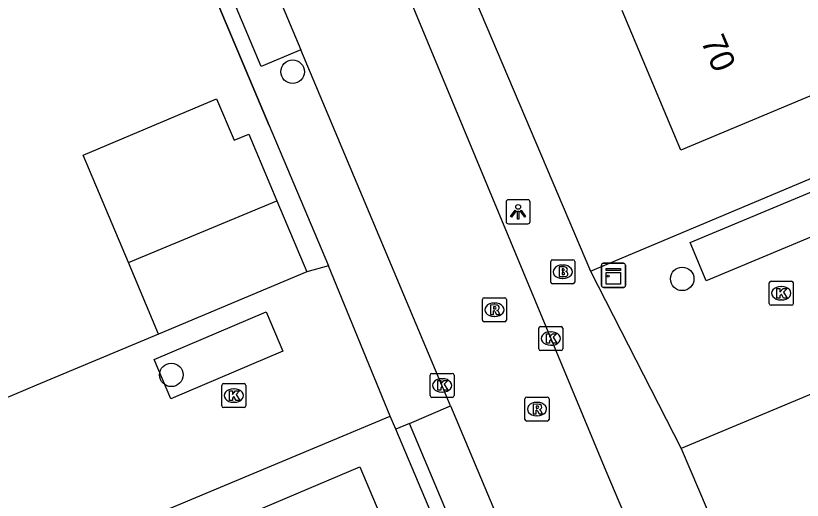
# Model space of a CAD drawing. Extents: x 157767 to 159171, y 387842 to 389425.
# Drawn here: x 158920.33 to 158953.05, y 388179.92 to 388200.08 of the extents above; entities that cross this region are included whole.
import ezdxf

# ---------------------------------------------------------------- set-up
doc = ezdxf.new("R2010")
doc.units = 0
for name, color, linetype in [('IMGEO_Boom', 7, 'Continuous'), ('IMGEO_Brandkraan', 7, 'Continuous'), ('IMGEO_Kast', 7, 'Continuous'), ('IMGEO_Kolk', 7, 'Continuous'), ('IMGEO_Lichtpunt', 7, 'Continuous'), ('IMGEO_Muur', 7, 'Continuous'), ('IMGEO_Pand', 7, 'Continuous'), ('IMGEO_Pand_nummerreeks', 7, 'Continuous'), ('IMGEO_Rijbaan_lokaal_open', 7, 'Continuous'), ('IMGEO_Rioolput', 7, 'Continuous'), ('IMGEO_Voetpad_open', 7, 'Continuous')]:
    doc.layers.add(name, color=color, linetype=linetype)

msp = doc.modelspace()

# ---------------------------------------------------------------- linework, layer by layer
at = {"layer": 'IMGEO_Boom'}
for centre in [(158931.85, 388197.746), (158948.052, 388189.131), (158926.805, 388185.139)]:
    msp.add_circle(centre, 0.489, dxfattribs=at)
at = {"layer": 'IMGEO_Brandkraan'}
for p, q in [((158942.582, 388189.001), (158942.582, 388189.853)), ((158942.657, 388189.927), (158943.509, 388189.927)), ((158943.07, 388189.707), (158943.095, 388189.707)), ((158943.583, 388189.853), (158943.583, 388189.001)), ((158943.093, 388189.147), (158943.068, 388189.147)), ((158943.509, 388188.927), (158942.657, 388188.927))]:
    msp.add_line(p, q, dxfattribs=at)
for points in [[(158942.582, 388189.001), (158942.582, 388189.853)], [(158942.657, 388189.927), (158943.509, 388189.927)], [(158943.583, 388189.853), (158943.583, 388189.001)], [(158942.93, 388189.627), (158942.93, 388189.227), (158943.143, 388189.227)], [(158943.161, 388189.627), (158942.93, 388189.627)], [(158943.109, 388189.546), (158943.055, 388189.546), (158943.055, 388189.47)], [(158943.055, 388189.47), (158943.108, 388189.47)], [(158943.117, 388189.394), (158943.055, 388189.394), (158943.055, 388189.313)], [(158943.055, 388189.313), (158943.117, 388189.313)], [(158943.509, 388188.927), (158942.657, 388188.927)]]:
    msp.add_lwpolyline(points, dxfattribs=at)
for centre, radius, start, end in [((158942.659, 388189.851), 0.0765, 91.552, 178.448), ((158942.659, 388189.851), 0.0765, 91.552, 178.448), ((158943.507, 388189.851), 0.0765, 1.552, 88.448), ((158943.507, 388189.851), 0.0765, 1.552, 88.448), ((158943.11, 388189.508), 0.0379, 267.8285, 90.9355), ((158943.118, 388189.353), 0.0404, 269.8759, 90.5077), ((158943.165, 388189.482), 0.145, 59.4692, 91.5367), ((158943.19, 388189.529), 0.0922, 285.5137, 58.1501), ((158943.195, 388189.337), 0.105, 301.3115, 78.989), ((158943.149, 388189.478), 0.251, 268.6676, 293.5347), ((158942.659, 388189.003), 0.0765, 181.552, 268.448), ((158942.659, 388189.003), 0.0765, 181.552, 268.448), ((158943.507, 388189.003), 0.0765, 271.552, 358.448), ((158943.507, 388189.003), 0.0765, 271.552, 358.448)]:
    msp.add_arc(centre, radius, start, end, dxfattribs=at)
for centre, major_axis, ratio, start_param, end_param in [((158943.069, 388189.427), (-0.387, 0.002), 0.722429, 4.712389, 7.853982), ((158943.094, 388189.427), (-0.39, 0.002), 0.717154, 1.570796, 4.712389)]:
    msp.add_ellipse(centre, major_axis=major_axis, ratio=ratio, start_param=start_param, end_param=end_param, dxfattribs=at)
at = {"layer": 'IMGEO_Kast'}
for p, q in [((158944.693, 388188.854), (158944.693, 388189.695)), ((158944.693, 388189.695), (158944.693, 388188.854)), ((158944.768, 388189.779), (158945.609, 388189.779)), ((158945.609, 388189.779), (158944.768, 388189.779)), ((158945.693, 388189.704), (158945.693, 388188.863)), ((158945.693, 388188.863), (158945.693, 388189.704)), ((158945.618, 388188.779), (158944.777, 388188.779)), ((158944.777, 388188.779), (158945.618, 388188.779))]:
    msp.add_line(p, q, dxfattribs=at)
for points in [[(158944.888, 388189.569), (158945.488, 388189.569), (158945.488, 388189.484), (158944.888, 388189.484), (158944.888, 388189.569)], [(158944.888, 388189.394), (158945.488, 388189.394), (158945.488, 388188.905), (158944.888, 388188.905), (158944.888, 388189.394)]]:
    msp.add_lwpolyline(points, dxfattribs=at)
msp.add_circle((158944.972, 388189.243), 0.0377, dxfattribs=at)
for centre, start, end in [((158944.771, 388189.701), 92.4484, 184.2845), ((158944.771, 388189.701), 92.4484, 184.2845), ((158945.615, 388189.701), 2.4484, 94.2845), ((158945.615, 388189.701), 2.4484, 94.2845), ((158944.771, 388188.857), 182.4484, 274.2845), ((158944.771, 388188.857), 182.4484, 274.2845), ((158945.615, 388188.857), 272.4484, 4.2845), ((158945.615, 388188.857), 272.4484, 4.2845)]:
    msp.add_arc(centre, 0.0779, start, end, dxfattribs=at)
at = {"layer": 'IMGEO_Kolk'}
for p, q in [((158951.748, 388189.035), (158952.6, 388189.035)), ((158951.673, 388188.109), (158951.673, 388188.961)), ((158952.161, 388188.815), (158952.186, 388188.815)), ((158952.674, 388188.961), (158952.674, 388188.109)), ((158952.6, 388188.035), (158951.748, 388188.035)), ((158952.184, 388188.255), (158952.159, 388188.255)), ((158942.087, 388186.226), (158942.087, 388187.078)), ((158942.162, 388187.152), (158943.014, 388187.152)), ((158943.088, 388187.078), (158943.088, 388186.226)), ((158942.575, 388186.932), (158942.6, 388186.932)), ((158943.014, 388186.152), (158942.162, 388186.152)), ((158942.598, 388186.372), (158942.573, 388186.372)), ((158937.565, 388184.275), (158937.565, 388185.127)), ((158937.64, 388185.201), (158938.492, 388185.201)), ((158938.566, 388185.127), (158938.566, 388184.275)), ((158928.978, 388184.778), (158929.83, 388184.778)), ((158938.053, 388184.981), (158938.078, 388184.981)), ((158928.903, 388183.852), (158928.903, 388184.704)), ((158929.391, 388184.558), (158929.416, 388184.558)), ((158929.904, 388184.704), (158929.904, 388183.852)), ((158938.492, 388184.201), (158937.64, 388184.201)), ((158938.076, 388184.421), (158938.051, 388184.421)), ((158929.83, 388183.778), (158928.978, 388183.778)), ((158929.414, 388183.998), (158929.389, 388183.998))]:
    msp.add_line(p, q, dxfattribs=at)
for points in [[(158951.748, 388189.035), (158952.6, 388189.035)], [(158951.673, 388188.109), (158951.673, 388188.961)], [(158951.994, 388188.735), (158952.117, 388188.735), (158952.117, 388188.584), (158952.247, 388188.735), (158952.411, 388188.735), (158952.265, 388188.584), (158952.418, 388188.335), (158952.266, 388188.335), (158952.181, 388188.499), (158952.117, 388188.432), (158952.117, 388188.335), (158951.994, 388188.335), (158951.994, 388188.735)], [(158952.674, 388188.961), (158952.674, 388188.109)], [(158952.6, 388188.035), (158951.748, 388188.035)], [(158942.087, 388186.226), (158942.087, 388187.078)], [(158942.162, 388187.152), (158943.014, 388187.152)], [(158943.088, 388187.078), (158943.088, 388186.226)], [(158942.408, 388186.852), (158942.531, 388186.852), (158942.531, 388186.701), (158942.661, 388186.852), (158942.825, 388186.852), (158942.679, 388186.701), (158942.832, 388186.452), (158942.68, 388186.452), (158942.595, 388186.616), (158942.531, 388186.549), (158942.531, 388186.452), (158942.408, 388186.452), (158942.408, 388186.852)], [(158943.014, 388186.152), (158942.162, 388186.152)], [(158937.565, 388184.275), (158937.565, 388185.127)], [(158937.64, 388185.201), (158938.492, 388185.201)], [(158938.566, 388185.127), (158938.566, 388184.275)], [(158928.978, 388184.778), (158929.83, 388184.778)], [(158937.886, 388184.901), (158938.009, 388184.901), (158938.009, 388184.75), (158938.139, 388184.901), (158938.303, 388184.901), (158938.157, 388184.75), (158938.31, 388184.501), (158938.158, 388184.501), (158938.073, 388184.665), (158938.009, 388184.598), (158938.009, 388184.501), (158937.886, 388184.501), (158937.886, 388184.901)], [(158928.903, 388183.852), (158928.903, 388184.704)], [(158929.224, 388184.478), (158929.347, 388184.478), (158929.347, 388184.327), (158929.477, 388184.478), (158929.641, 388184.478), (158929.495, 388184.327), (158929.648, 388184.078), (158929.496, 388184.078), (158929.411, 388184.242), (158929.347, 388184.175), (158929.347, 388184.078), (158929.224, 388184.078), (158929.224, 388184.478)], [(158929.904, 388184.704), (158929.904, 388183.852)], [(158938.492, 388184.201), (158937.64, 388184.201)], [(158929.83, 388183.778), (158928.978, 388183.778)]]:
    msp.add_lwpolyline(points, dxfattribs=at)
for centre, start, end in [((158951.75, 388188.959), 91.552, 178.448), ((158951.75, 388188.959), 91.552, 178.448), ((158952.598, 388188.959), 1.552, 88.448), ((158952.598, 388188.959), 1.552, 88.448), ((158951.75, 388188.111), 181.552, 268.448), ((158951.75, 388188.111), 181.552, 268.448), ((158952.598, 388188.111), 271.552, 358.448), ((158952.598, 388188.111), 271.552, 358.448), ((158942.164, 388187.076), 91.552, 178.448), ((158942.164, 388187.076), 91.552, 178.448), ((158943.012, 388187.076), 1.552, 88.448), ((158943.012, 388187.076), 1.552, 88.448), ((158942.164, 388186.228), 181.552, 268.448), ((158942.164, 388186.228), 181.552, 268.448), ((158943.012, 388186.228), 271.552, 358.448), ((158943.012, 388186.228), 271.552, 358.448), ((158937.642, 388185.125), 91.552, 178.448), ((158937.642, 388185.125), 91.552, 178.448), ((158938.49, 388185.125), 1.552, 88.448), ((158938.49, 388185.125), 1.552, 88.448), ((158928.98, 388184.702), 91.552, 178.448), ((158928.98, 388184.702), 91.552, 178.448), ((158929.828, 388184.702), 1.552, 88.448), ((158929.828, 388184.702), 1.552, 88.448), ((158937.642, 388184.277), 181.552, 268.448), ((158937.642, 388184.277), 181.552, 268.448), ((158938.49, 388184.277), 271.552, 358.448), ((158938.49, 388184.277), 271.552, 358.448), ((158928.98, 388183.854), 181.552, 268.448), ((158928.98, 388183.854), 181.552, 268.448), ((158929.828, 388183.854), 271.552, 358.448), ((158929.828, 388183.854), 271.552, 358.448)]:
    msp.add_arc(centre, 0.0765, start, end, dxfattribs=at)
for centre, major_axis, ratio, start_param, end_param in [((158952.16, 388188.535), (-0.387, 0.002), 0.722429, 4.712389, 7.853982), ((158952.185, 388188.535), (-0.39, 0.002), 0.717154, 1.570796, 4.712389), ((158942.574, 388186.652), (-0.387, 0.002), 0.722429, 4.712389, 7.853982), ((158942.599, 388186.652), (-0.39, 0.002), 0.717154, 1.570796, 4.712389), ((158938.052, 388184.701), (-0.387, 0.002), 0.722429, 4.712389, 7.853982), ((158938.077, 388184.701), (-0.39, 0.002), 0.717154, 1.570796, 4.712389), ((158929.39, 388184.278), (-0.387, 0.002), 0.722429, 4.712389, 7.853982), ((158929.415, 388184.278), (-0.39, 0.002), 0.717154, 1.570796, 4.712389)]:
    msp.add_ellipse(centre, major_axis=major_axis, ratio=ratio, start_param=start_param, end_param=end_param, dxfattribs=at)
at = {"layer": 'IMGEO_Lichtpunt'}
for p, q in [((158940.731, 388192.326), (158940.731, 388191.519)), ((158940.731, 388192.326), (158940.731, 388191.519)), ((158941.633, 388192.421), (158940.825, 388192.421)), ((158941.633, 388192.421), (158940.825, 388192.421)), ((158941.727, 388191.519), (158941.727, 388192.326)), ((158941.727, 388191.519), (158941.727, 388192.326)), ((158940.825, 388191.425), (158941.633, 388191.425)), ((158940.825, 388191.425), (158941.633, 388191.425))]:
    msp.add_line(p, q, dxfattribs=at)
for points in [[(158941.105, 388191.99), (158941.144, 388191.962), (158940.956, 388191.7), (158940.918, 388191.727), (158941.105, 388191.99)], [(158941.317, 388191.962), (158941.355, 388191.989), (158941.542, 388191.727), (158941.503, 388191.699), (158941.317, 388191.962)], [(158941.207, 388191.942), (158941.254, 388191.942), (158941.254, 388191.62), (158941.207, 388191.62), (158941.207, 388191.942)]]:
    msp.add_lwpolyline(points, dxfattribs=at)
msp.add_circle((158941.23, 388192.124), 0.0994, dxfattribs=at)
for centre, start, end in [((158940.825, 388192.326), 90, 180), ((158940.825, 388192.326), 90, 180), ((158941.633, 388192.326), 0, 90), ((158941.633, 388192.326), 0, 90), ((158940.825, 388191.519), 180, 270), ((158940.825, 388191.519), 180, 270), ((158941.633, 388191.519), 270, 0), ((158941.633, 388191.519), 270, 360)]:
    msp.add_arc(centre, 0.0946, start, end, dxfattribs=at)
at = {"layer": 'IMGEO_Muur'}
msp.add_lwpolyline([(158930.878, 388195.512), (158924.499, 388210.646)], dxfattribs=at)
at = {"layer": 'IMGEO_Pand'}
for points in [[(158952.967, 388203.411), (158953.474, 388202.205), (158955.411, 388197.595), (158947.995, 388194.478), (158945.551, 388200.294)], [(158925.02, 388189.81), (158923.137, 388194.275), (158928.69, 388196.617), (158929.416, 388194.895), (158930.023, 388195.151), (158931.193, 388192.376)], [(158925.02, 388189.81), (158931.193, 388192.376)], [(158931.193, 388192.376), (158932.437, 388189.427)], [(158926.277, 388186.829), (158925.02, 388189.81)], [(158932.437, 388189.427), (158926.277, 388186.829)], [(158928.988, 388178.922), (158934.651, 388181.311), (158938.679, 388171.762), (158938.339, 388171.618), (158937.963, 388172.513), (158935.861, 388171.629), (158936.238, 388170.733), (158933.015, 388169.374)]]:
    msp.add_lwpolyline(points, dxfattribs=at)
at = {"layer": 'IMGEO_Rijbaan_lokaal_open'}
for points in [[(158925.58, 388227.526), (158927.632, 388222.6), (158935.987, 388202.537), (158944.877, 388181.147), (158946.155, 388178.139)], [(158922.802, 388220.954), (158932.194, 388198.662)], [(158938.422, 388183.849), (158932.194, 388198.662)], [(158933.336, 388189.68), (158932.437, 388189.427)], [(158935.912, 388183.417), (158933.336, 388189.68)], [(158926.091, 388185.778), (158930.747, 388187.759), (158931.443, 388186.121), (158926.788, 388184.139), (158926.091, 388185.778)], [(158926.277, 388186.829), (158921.197, 388184.715), (158917.981, 388183.359)], [(158938.422, 388183.849), (158944.504, 388169.384), (158945.86, 388166.188)], [(158887.168, 388163.025), (158935.912, 388183.417)]]:
    msp.add_lwpolyline(points, dxfattribs=at)
at = {"layer": 'IMGEO_Rioolput'}
for p, q in [((158939.743, 388187.42), (158939.743, 388188.272)), ((158939.818, 388188.346), (158940.67, 388188.346)), ((158940.231, 388188.126), (158940.256, 388188.126)), ((158940.744, 388188.272), (158940.744, 388187.42)), ((158940.254, 388187.566), (158940.229, 388187.566)), ((158940.67, 388187.346), (158939.818, 388187.346)), ((158941.513, 388183.29), (158941.513, 388184.142)), ((158941.588, 388184.216), (158942.44, 388184.216)), ((158942.514, 388184.142), (158942.514, 388183.29)), ((158942.001, 388183.996), (158942.026, 388183.996)), ((158942.44, 388183.216), (158941.588, 388183.216)), ((158942.024, 388183.436), (158941.999, 388183.436))]:
    msp.add_line(p, q, dxfattribs=at)
for points in [[(158939.743, 388187.42), (158939.743, 388188.272)], [(158939.818, 388188.346), (158940.67, 388188.346)], [(158940.332, 388188.044), (158940.08, 388188.046), (158940.08, 388187.646)], [(158940.744, 388188.272), (158940.744, 388187.42)], [(158940.08, 388187.646), (158940.204, 388187.646), (158940.204, 388187.808), (158940.215, 388187.808)], [(158940.258, 388187.965), (158940.204, 388187.965), (158940.204, 388187.884)], [(158940.204, 388187.884), (158940.256, 388187.884)], [(158940.262, 388187.779), (158940.333, 388187.646), (158940.473, 388187.646), (158940.408, 388187.772)], [(158940.67, 388187.346), (158939.818, 388187.346)], [(158941.513, 388183.29), (158941.513, 388184.142)], [(158941.588, 388184.216), (158942.44, 388184.216)], [(158942.514, 388184.142), (158942.514, 388183.29)], [(158942.102, 388183.914), (158941.85, 388183.916), (158941.85, 388183.516)], [(158942.028, 388183.835), (158941.974, 388183.835), (158941.974, 388183.754)], [(158941.85, 388183.516), (158941.974, 388183.516), (158941.974, 388183.678), (158941.985, 388183.678)], [(158941.974, 388183.754), (158942.026, 388183.754)], [(158942.032, 388183.649), (158942.103, 388183.516), (158942.243, 388183.516), (158942.178, 388183.642)], [(158942.44, 388183.216), (158941.588, 388183.216)]]:
    msp.add_lwpolyline(points, dxfattribs=at)
for centre, radius, start, end in [((158939.82, 388188.27), 0.0765, 91.552, 178.448), ((158939.82, 388188.27), 0.0765, 91.552, 178.448), ((158940.331, 388187.934), 0.109, 350.3612, 89.416), ((158940.668, 388188.27), 0.0765, 1.552, 88.448), ((158940.668, 388188.27), 0.0765, 1.552, 88.448), ((158940.214, 388187.755), 0.0533, 26.0293, 88.6989), ((158940.24, 388188.073), 0.19, 274.7715, 282.9687), ((158940.264, 388187.869), 0.0964, 77.0061, 93.1865), ((158940.278, 388187.926), 0.0378, 276.6634, 79.6772), ((158940.329, 388187.934), 0.112, 277.5842, 350.9817), ((158940.313, 388187.719), 0.108, 29.5134, 73.7905), ((158939.82, 388187.422), 0.0765, 181.552, 268.448), ((158939.82, 388187.422), 0.0765, 181.552, 268.448), ((158940.668, 388187.422), 0.0765, 271.552, 358.448), ((158940.668, 388187.422), 0.0765, 271.552, 358.448), ((158941.59, 388184.14), 0.0765, 91.552, 178.448), ((158941.59, 388184.14), 0.0765, 91.552, 178.448), ((158942.438, 388184.14), 0.0765, 1.552, 88.448), ((158942.438, 388184.14), 0.0765, 1.552, 88.448), ((158942.034, 388183.739), 0.0964, 77.0061, 93.1865), ((158942.048, 388183.796), 0.0378, 276.6634, 79.6772), ((158942.101, 388183.804), 0.109, 350.3612, 89.416), ((158942.099, 388183.804), 0.112, 277.5842, 350.9817), ((158941.984, 388183.625), 0.0533, 26.0293, 88.6989), ((158942.01, 388183.943), 0.19, 274.7715, 282.9687), ((158942.083, 388183.589), 0.108, 29.5134, 73.7905), ((158941.59, 388183.292), 0.0765, 181.552, 268.448), ((158941.59, 388183.292), 0.0765, 181.552, 268.448), ((158942.438, 388183.292), 0.0765, 271.552, 358.448), ((158942.438, 388183.292), 0.0765, 271.552, 358.448)]:
    msp.add_arc(centre, radius, start, end, dxfattribs=at)
for centre, major_axis, ratio, start_param, end_param in [((158940.23, 388187.846), (-0.387, 0.002), 0.722429, 4.712389, 7.853982), ((158940.255, 388187.846), (-0.39, 0.002), 0.717154, 1.570796, 4.712389), ((158942, 388183.716), (-0.387, 0.002), 0.722429, 4.712389, 7.853982), ((158942.025, 388183.716), (-0.39, 0.002), 0.717154, 1.570796, 4.712389)]:
    msp.add_ellipse(centre, major_axis=major_axis, ratio=ratio, start_param=start_param, end_param=end_param, dxfattribs=at)
at = {"layer": 'IMGEO_Voetpad_open'}
for points in [[(158930.319, 388222.217), (158944.235, 388189.449)], [(158932.194, 388198.662), (158930.542, 388197.965), (158921.081, 388220.418)], [(158920.544, 388220.031), (158924.499, 388210.646), (158930.878, 388195.512), (158933.336, 388189.68)], [(159017.996, 388211.358), (159000, 388203.826), (158948.011, 388182.082)], [(158944.235, 388189.449), (158968.988, 388199.856)], [(158949.043, 388189.057), (158948.378, 388190.65), (158968.427, 388199.018), (158969.092, 388197.426), (158949.043, 388189.057)], [(158944.235, 388189.449), (158948.011, 388182.082)], [(158936.708, 388183.121), (158938.422, 388183.849)], [(158936.14, 388182.877), (158935.912, 388183.417)], [(158936.708, 388183.121), (158936.14, 388182.877)], [(158945.86, 388166.188), (158944.146, 388165.46), (158936.708, 388183.121)], [(158944.206, 388163.777), (158936.14, 388182.877)], [(158948.011, 388182.082), (158951.65, 388173.52)]]:
    msp.add_lwpolyline(points, dxfattribs=at)

# ---------------------------------------------------------------- texts
at = {"layer": 'IMGEO_Pand_nummerreeks'}
msp.add_text('70', height=1, rotation=292.7933, dxfattribs=at).set_placement((158948.818, 388199.025))

doc.saveas('drawing.dxf')
